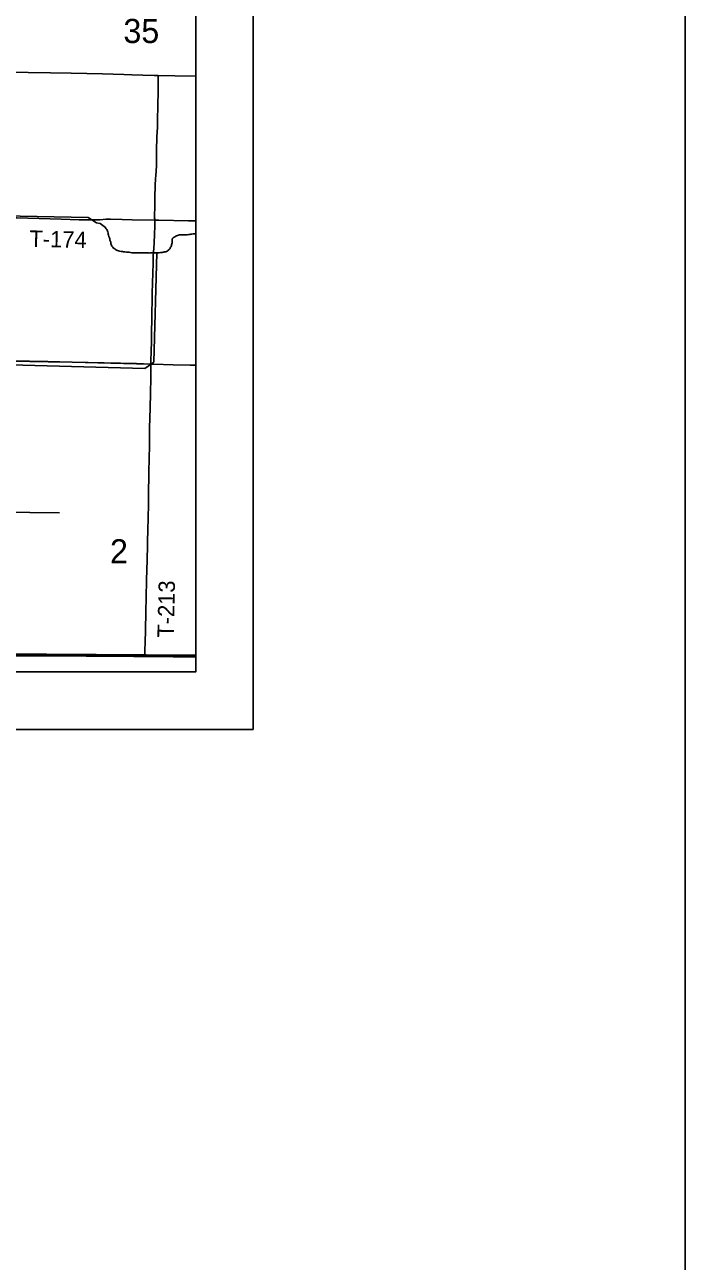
# Model space of a CAD drawing. Extents: x 2.4 to 73.1, y 4.5 to 25.6.
# Drawn here: x 36.001 to 37.147, y 16.962 to 19.109 of the extents above; entities that cross this region are included whole.
import ezdxf

# ---------------------------------------------------------------- set-up
doc = ezdxf.new("R2010")
doc.units = 0
for name, color, linetype in [('GM_X_County_Road', 7, 'Continuous'), ('GM_X_Interchange_Ramps', 7, 'Continuous'), ('GM_X_Minor_River', 7, 'Continuous'), ('GM_X_Section_Text', 7, 'Continuous'), ('GM_X_Township_Road', 7, 'Continuous'), ('GM_X_Township_Road_Text', 7, 'Continuous'), ('GM_X_US_Shield', 7, 'Continuous'), ('SH_Cut_Line', 7, 'Continuous'), ('SH_Data', 7, 'Continuous')]:
    doc.layers.add(name, color=color, linetype=linetype)

msp = doc.modelspace()

# ---------------------------------------------------------------- linework, layer by layer
at = {"layer": 'GM_X_County_Road'}
for points in [[(35.9587, 18.0131), (35.9847, 18.013), (36.0329, 18.0129), (36.1075, 18.0127), (36.1371, 18.0123), (36.1604, 18.0122), (36.19, 18.0119), (36.209, 18.0118)], [(36.209, 18.0118), (36.2584, 18.0114), (36.2957, 18.011), (36.2974, 18.0109)]]:
    msp.add_lwpolyline(points, dxfattribs=at)
at = {"layer": 'GM_X_Interchange_Ramps'}
msp.add_lwpolyline([(33.4531, 17.9852), (36.2974, 17.9852), (36.2974, 18.5176), (36.2879, 18.5178), (36.2584, 18.5184), (36.2242, 18.5196), (36.2194, 18.5197), (36.1947, 18.5204), (36.0828, 18.523), (36.0408, 18.5239), (35.9771, 18.525)], dxfattribs=at)
at = {"layer": 'GM_X_Minor_River'}
msp.add_line((35.59, 18.0191), (36.2974, 18.0141), dxfattribs=at)
for points in [[(35.6083, 18.7841), (36.111, 18.7743)], [(36.111, 18.7743), (36.1254, 18.765), (36.1318, 18.7634), (36.1341, 18.7622), (36.136, 18.7603), (36.1369, 18.7597), (36.1396, 18.7576), (36.1409, 18.7562), (36.1422, 18.7545), (36.1429, 18.7534), (36.1437, 18.752), (36.1442, 18.7503), (36.1448, 18.749), (36.1453, 18.7471), (36.1457, 18.7453), (36.1461, 18.7434), (36.1468, 18.7411), (36.1475, 18.7389), (36.1481, 18.7369), (36.1486, 18.735), (36.1493, 18.7326), (36.1499, 18.7312), (36.1501, 18.7289), (36.1506, 18.7274), (36.151, 18.7259), (36.1521, 18.7242), (36.1534, 18.7224), (36.1549, 18.7207), (36.157, 18.7195), (36.1583, 18.7186), (36.16, 18.7176), (36.1619, 18.7166), (36.1636, 18.716), (36.1655, 18.7154), (36.1678, 18.7152), (36.1701, 18.715), (36.1721, 18.7146), (36.1746, 18.7142), (36.1773, 18.7139), (36.1799, 18.7137), (36.1818, 18.7137), (36.1841, 18.7135), (36.1866, 18.713), (36.1894, 18.7128), (36.1919, 18.713), (36.1938, 18.7129), (36.1955, 18.7127), (36.2007, 18.7128), (36.2024, 18.7128), (36.2048, 18.7128), (36.2067, 18.7128), (36.2087, 18.7127), (36.2104, 18.7125), (36.2121, 18.7125), (36.2138, 18.7125), (36.2151, 18.7125), (36.2164, 18.7124), (36.2182, 18.7126), (36.2199, 18.713), (36.2212, 18.7129), (36.2227, 18.7127), (36.2241, 18.7129), (36.2252, 18.7129), (36.2265, 18.7127), (36.2277, 18.7129), (36.2286, 18.7128), (36.2303, 18.7126), (36.2315, 18.7126), (36.2328, 18.7126), (36.2341, 18.7128), (36.2364, 18.7131), (36.238, 18.7135), (36.2395, 18.7136), (36.2406, 18.7138), (36.242, 18.7138), (36.2433, 18.7142), (36.2446, 18.7143), (36.2456, 18.7147), (36.2465, 18.7151), (36.2475, 18.7154), (36.2484, 18.7156), (36.2494, 18.7167), (36.2504, 18.7177), (36.2515, 18.7186), (36.2523, 18.7195), (36.2531, 18.7209), (36.2539, 18.7228), (36.2546, 18.7239), (36.2554, 18.7256), (36.2556, 18.7269), (36.256, 18.7282), (36.2564, 18.7301), (36.2564, 18.7311), (36.2565, 18.7326), (36.2563, 18.7336), (36.2563, 18.7349), (36.2563, 18.7358)], [(36.2563, 18.7358), (36.2567, 18.737), (36.2573, 18.7379), (36.2584, 18.7387), (36.26, 18.7398), (36.2613, 18.7405), (36.2627, 18.7416), (36.2638, 18.7424), (36.2657, 18.7431), (36.2674, 18.7435), (36.2693, 18.7438), (36.2714, 18.7442), (36.2733, 18.7442), (36.275, 18.7438), (36.2769, 18.7437), (36.279, 18.7437), (36.2825, 18.7438), (36.2849, 18.7444), (36.2872, 18.7447), (36.2891, 18.7449), (36.2909, 18.7452), (36.2928, 18.7456), (36.2945, 18.7456), (36.2962, 18.7457), (36.2974, 18.7456)], [(35.9757, 18.5181), (36.2091, 18.5118), (36.2248, 18.523), (36.23, 18.7127)], [(35.5973, 18.2667), (36.0611, 18.2613)]]:
    msp.add_lwpolyline(points, dxfattribs=at)
at = {"layer": 'GM_X_Township_Road'}
for points in [[(35.9818, 19.0266), (36.0065, 19.0261), (36.0454, 19.0253), (36.0811, 19.0244), (36.1355, 19.0233), (36.1728, 19.0221), (36.1868, 19.0217), (36.2054, 19.0212), (36.2256, 19.0208), (36.2324, 19.0207)], [(36.2264, 18.7696), (36.2262, 18.7713), (36.2261, 18.7728), (36.2261, 18.7759), (36.226, 18.7806), (36.2262, 18.7899), (36.2263, 18.7946), (36.2265, 18.8086), (36.2273, 18.8303), (36.2277, 18.8411), (36.2283, 18.8471), (36.2288, 18.8548), (36.2293, 18.8642), (36.2293, 18.875), (36.2295, 18.8906), (36.2302, 18.9139), (36.2309, 18.931), (36.2309, 18.9325), (36.2313, 18.9512), (36.2314, 18.9605), (36.2314, 18.9652), (36.232, 18.9963), (36.2321, 19.0025), (36.2322, 19.0133), (36.2323, 19.018), (36.2324, 19.0207)], [(36.2324, 19.0207), (36.2614, 19.0199), (36.2974, 19.0193)], [(35.976, 18.7738), (35.9787, 18.7737), (35.9866, 18.7735), (36.0641, 18.7712), (36.0952, 18.7702), (36.1139, 18.7698), (36.1216, 18.7699), (36.1309, 18.7703), (36.1418, 18.7709), (36.1496, 18.771), (36.1698, 18.7707), (36.1869, 18.7703), (36.2264, 18.7696)], [(36.2195, 18.5195), (36.2195, 18.5217), (36.2195, 18.5248), (36.2201, 18.5419), (36.2208, 18.559), (36.2208, 18.5637), (36.2208, 18.5761), (36.2211, 18.5963), (36.2212, 18.6072), (36.2213, 18.6134), (36.2216, 18.6258), (36.2217, 18.6305), (36.222, 18.6413), (36.2226, 18.6615), (36.2232, 18.6767), (36.2236, 18.6953), (36.2235, 18.6984), (36.2237, 18.7077), (36.2241, 18.7139), (36.2248, 18.7216), (36.2253, 18.7294), (36.2257, 18.7449), (36.2264, 18.7589), (36.2266, 18.7636), (36.2266, 18.7661), (36.2265, 18.7681), (36.2264, 18.7696)], [(36.2264, 18.7696), (36.2335, 18.7694), (36.2848, 18.7683), (36.2974, 18.7681)], [(35.9708, 18.5248), (35.9772, 18.5248), (36.041, 18.5236), (36.0829, 18.5227), (36.1948, 18.5201), (36.2195, 18.5195)], [(36.2137, 18.205), (36.2139, 18.2131), (36.2144, 18.2301), (36.2148, 18.2534), (36.2153, 18.2752), (36.2157, 18.2969), (36.2163, 18.3264), (36.2169, 18.3621), (36.217, 18.3715), (36.2174, 18.4087), (36.2182, 18.4429), (36.2187, 18.4693), (36.2194, 18.4957), (36.2195, 18.5115), (36.2195, 18.5195)], [(36.2195, 18.5195), (36.2243, 18.5193), (36.2585, 18.5182), (36.288, 18.5175), (36.2974, 18.5173)], [(36.209, 18.0118), (36.209, 18.0142), (36.2091, 18.022), (36.2096, 18.0375), (36.2101, 18.0562), (36.2111, 18.0903), (36.2115, 18.1136), (36.2122, 18.1447), (36.213, 18.1789), (36.2137, 18.205)]]:
    msp.add_lwpolyline(points, dxfattribs=at)
at = {"layer": 'GM_X_US_Shield'}
msp.add_lwpolyline([(35.9568, 17.9852), (36.2974, 17.9852), (36.2974, 18.0116), (35.9576, 18.0141)], close=True, dxfattribs=at)
at = {"layer": 'SH_Cut_Line'}
msp.add_lwpolyline([(29.4974, 21.6793), (29.4974, 17.9852), (36.2974, 17.9852), (36.2974, 20.0257)], dxfattribs=at)
at = {"layer": 'SH_Data'}
for p in [(36.3974, 24.8852), (29.3974, 17.8852)]:
    msp.add_line(p, (36.3974, 17.8852), dxfattribs=at)
for points in [[(28.6474, 25.6352), (37.1474, 25.6352), (37.1474, 14.6352), (28.6474, 14.6352)], [(29.4974, 24.7852), (36.2974, 24.7852), (36.2974, 17.9852), (29.4974, 17.9852)]]:
    msp.add_lwpolyline(points, close=True, dxfattribs=at)

# ---------------------------------------------------------------- texts
at = {"layer": 'GM_X_Section_Text'}
for s, height, p in [('35', 0.04186, (36.1719, 19.077)), ('2', 0.0419, (36.1486, 18.1736))]:
    msp.add_text(s, height=height, rotation=0, dxfattribs=at).set_placement(p)
at = {"layer": 'GM_X_Township_Road_Text'}
for s, rotation, p in [('T-174', 358.5958, (36.0085, 18.7234)), ('T-213', 88.5954, (36.2592, 18.0443))]:
    msp.add_text(s, height=0.02841, rotation=rotation, dxfattribs=at).set_placement(p)

doc.saveas('drawing.dxf')
